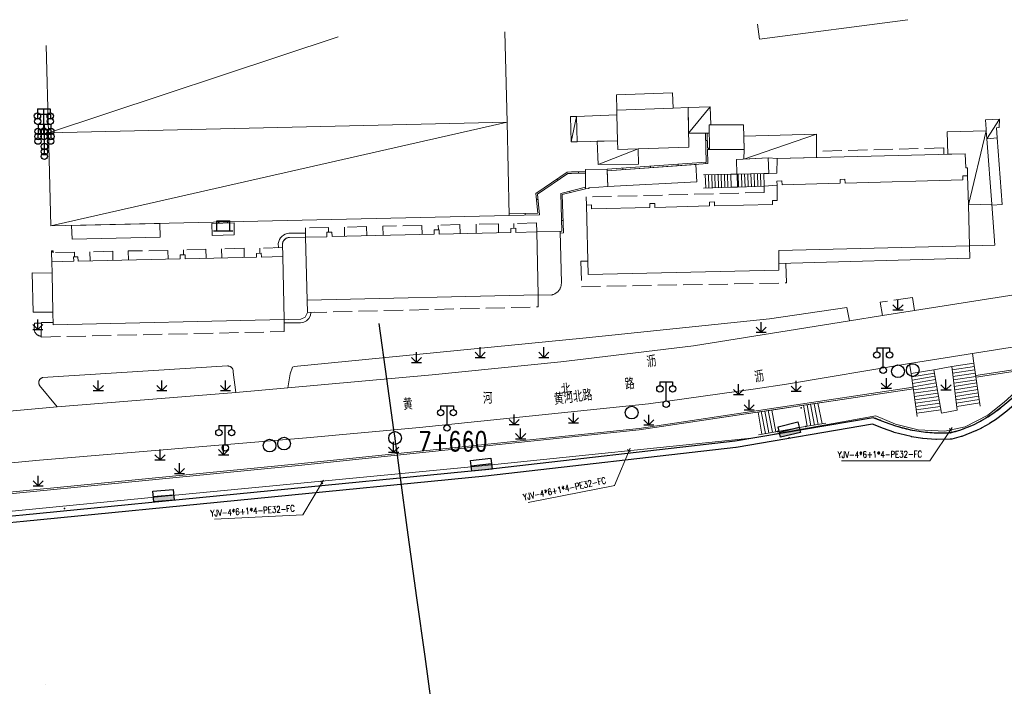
# Model space of a CAD drawing. Extents: x 39508475 to 39522402, y 3783947 to 3795549.
# Tile 286 of 323: x 39516590 to 39516744, y 3793987 to 3794092. Entities that reach past the tile are written whole.
import ezdxf
from ezdxf.enums import TextEntityAlignment as Align

# ---------------------------------------------------------------- set-up
doc = ezdxf.new("R2010")
doc.units = 0
doc.header["$PDSIZE"] = 0.2
doc.linetypes.add('X0', pattern=[4, 3, -1])
doc.layers.get('0').update_dxf_attribs({"linetype": 'CONTINUOUS'})
for name, color, linetype in [('DLSS', 4, 'CONTINUOUS'), ('JCDL_DMX_F', 30, 'CONTINUOUS'), ('JCDL_JMDD_F', 231, 'CONTINUOUS'), ('JCDL_JMDX_F', 231, 'CONTINUOUS'), ('JCDL_JT_ZJ', 100, 'CONTINUOUS'), ('JCDL_JTD_F', 100, 'CONTINUOUS'), ('JCDL_SXX_F', 5, 'CONTINUOUS'), ('JMD', 6, 'CONTINUOUS'), ('SXSS', 5, 'CONTINUOUS'), ('ZBTZ', 3, 'CONTINUOUS'), ('zdh', 7, 'CONTINUOUS'), ('拆迁面积', 10, 'CONTINUOUS'), ('断面线', 2, 'CONTINUOUS')]:
    doc.layers.add(name, color=color, linetype=linetype)
for name, color, linetype, lineweight in [('JCDL_JMDX', 1, 'CONTINUOUS', 0), ('JCDL_SXM', 5, 'CONTINUOUS', 0), ('JCDL_ZBX', 3, 'CONTINUOUS', 0), ('JCDL_ZBX_F', 7, 'CONTINUOUS', 0), ('TEXTL_ZJ', 7, 'CONTINUOUS', 0), ('道路照明-管道', 40, 'CONTINUOUS', 18)]:
    doc.layers.add(name, color=color, linetype=linetype, lineweight=lineweight)
doc.styles.add('HZ', font='rs', dxfattribs={"width": 0.8, "bigfont": 'hztxt'})
doc.linetypes.add('FENCELINE2', pattern='A,6.35,-2.54,[132,ltypeshp.shx,S=2.54,R=0,X=-2.54,Y=0],-2.54,25.4', length=36.83)
doc.linetypes.add('X35', pattern='A,2,[150,AAA.SHX,S=1,R=0,X=0,Y=1],2,[177,AAA.SHX,S=1,R=0,X=0,Y=0.8],1e-09', length=4)
doc.linetypes.add('ZIGZAG', pattern='A,0.00254,-5.08,[131,ltypeshp.shx,S=5.08,R=0,X=-5.08,Y=0],-10.16,[131,ltypeshp.shx,S=5.08,R=180,X=5.08,Y=0],-5.08', length=20.32254)

# ---------------------------------------------------------------- blocks, each defined once
blk = doc.blocks.new('5820000')
at = {"color": 0, "linetype": 'Continuous'}
blk.add_circle((0, 0), 1, dxfattribs=at)
blk = doc.blocks.new('9530003')
at = {"color": 0}
for p, q in [((0, 0), (0, 1.6)), ((-0.8, 0), (0.8, 0))]:
    blk.add_line(p, q, dxfattribs=at)
at = {"color": 0, "linetype": 'Continuous'}
for points in [[(0, 0), (-0.8, 0.8)], [(0, 0), (0.8, 0.8)]]:
    blk.add_lwpolyline(points, dxfattribs=at)
blk = doc.blocks.new('3521000')
at = {"color": 0}
for p, q in [((-1, 3.5), (1, 3.5)), ((0, 0.5), (0, 3.5))]:
    blk.add_line(p, q, dxfattribs=at)
at = {"color": 0, "linetype": 'Continuous', "flags": 128}
for points in [[(-1, 3.5), (-1, 2.9)], [(1, 3.5), (1, 2.9)]]:
    blk.add_lwpolyline(points, dxfattribs=at)
at = {"color": 0}
for centre in [(-1, 2.4), (1, 2.4), (0, 0)]:
    blk.add_circle(centre, 0.5, dxfattribs=at)
blk = doc.blocks.new('3552000')
at = {"color": 0}
for p, q in [((-1, 1.6), (-0.65, 1.25)), ((-1, 1.6), (1, 1.6)), ((-1, 0), (-1, 1.6)), ((1, 1.6), (0.65, 1.25)), ((1, 1.6), (1, 0)), ((-1.5, 0), (1.5, 0))]:
    blk.add_line(p, q, dxfattribs=at)
blk = doc.blocks.new('控制箱')
at = {"layer": '拆迁面积', "ltscale": 0.1}
blk.add_hatch(color=3, dxfattribs=at).paths.add_polyline_path([(39516847.8, 3790949.3), (39516847.8, 3790957.8), (39516815.7, 3790957.8), (39516815.7, 3790949.3)])
at = {"layer": '拆迁面积', "color": 3, "ltscale": 0.1}
blk.add_line((39516815.7, 3790957.8), (39516847.8, 3790957.8), dxfattribs=at)
blk.add_lwpolyline([(39516815.7, 3790966.3), (39516847.8, 3790966.3), (39516847.8, 3790949.3), (39516815.7, 3790949.3)], close=True, dxfattribs=at)

msp = doc.modelspace()

# ---------------------------------------------------------------- linework, layer by layer
at = {"layer": 'DLSS', "linetype": 'Continuous', "lineweight": 20}
for points in [[(39516750, 3794048.91951), (39516730.316, 3794045.82499), (39516725.32, 3794045.01399), (39516720.116, 3794044.172), (39516695.587, 3794040.28299), (39516678.69, 3794038.217), (39516674.735, 3794037.77), (39516654.527, 3794035.729), (39516631.84199, 3794033.66301), (39516623.682, 3794032.953), (39516595.568, 3794030.664), (39516583.43911, 3794029.59361), (39516572.271, 3794028.608), (39516514.957, 3794023.983), (39516502.695, 3794022.981), (39516500, 3794022.76633)], [(39516750, 3794040.72542), (39516729.56616, 3794037.50298), (39516710.20101, 3794034.26101), (39516705.34099, 3794033.51501), (39516688.53899, 3794031.179), (39516652.549, 3794027.439), (39516634.80101, 3794025.796), (39516592.792, 3794022.28499), (39516583.922, 3794021.48701), (39516548.51299, 3794018.342), (39516500, 3794014.57177)]]:
    msp.add_lwpolyline(points, dxfattribs=at)
at = {"layer": 'JCDL_DMX_F', "color": 3, "linetype": 'X35', "lineweight": 0}
for points in [[(39516740.0139, 3794035.33355), (39516750, 3794036.8759)], [(39516705.22254, 3794029.77691), (39516730.16043, 3794033.52218)], [(39516705.22254, 3794029.77691), (39516687.07201, 3794027.051), (39516633.521, 3794021.48299), (39516584.34099, 3794016.654), (39516533.723, 3794011.78399), (39516514.47401, 3794010.19), (39516500, 3794008.94182)]]:
    msp.add_lwpolyline(points, dxfattribs=at)
at = {"layer": 'JCDL_JMDX', "color": 6, "linetype": 'Continuous', "lineweight": 0}
for points in [[(39516594.211, 3794073.748), (39516639.77746, 3794088.83382)], [(39516694.8297, 3794073.66397), (39516698.243, 3794077.793)], [(39516594.6135, 3794059.10338), (39516666.31467, 3794075.40227)], [(39516676.35164, 3794072.31328), (39516677.196, 3794076.31299)], [(39516741.7069, 3794072.80515), (39516743.68077, 3794075.87786)], [(39516738.81225, 3794062.4334), (39516741.60937, 3794074.06536)], [(39516697.80103, 3794071.34688), (39516697.73167, 3794073.67425)], [(39516703.52019, 3794069.61679), (39516714.92599, 3794073.542)], [(39516680.60501, 3794068.749), (39516686.91116, 3794071.20064)], [(39516682.02664, 3794067.7702), (39516697.87378, 3794068.90567), (39516697.80848, 3794071.09691)], [(39516697.80848, 3794071.09691), (39516698.10505, 3794071.09799)], [(39516666.65111, 3794060.76614), (39516671.392, 3794060.85901), (39516671.082, 3794064.08099), (39516675.856, 3794067.31901), (39516676.45299, 3794067.365)], [(39516676.45299, 3794067.365), (39516678.61249, 3794067.37613)], [(39516701.47149, 3794067.22397), (39516697.18801, 3794067.122)], [(39516697.52181, 3794065.06432), (39516697.46294, 3794067.12854)], [(39516698.0216, 3794065.07857), (39516697.9628, 3794067.14044)], [(39516698.5214, 3794065.09283), (39516698.46267, 3794067.15234)], [(39516699.0212, 3794065.10708), (39516698.96253, 3794067.16424)], [(39516699.52099, 3794065.12133), (39516699.46239, 3794067.17614)], [(39516700.02079, 3794065.13559), (39516699.96226, 3794067.18804)], [(39516700.52059, 3794065.14984), (39516700.46212, 3794067.19994)], [(39516701.02038, 3794065.16409), (39516700.96198, 3794067.21184)], [(39516702.41939, 3794067.24639), (39516701.47149, 3794067.22397)], [(39516701.47149, 3794067.22397), (39516701.52018, 3794065.17835)], [(39516702.47837, 3794067.24794), (39516702.41939, 3794067.24639)], [(39516706.64988, 3794067.34722), (39516702.47837, 3794067.24794)], [(39516702.527, 3794065.20501), (39516702.47837, 3794067.24794)], [(39516702.69967, 3794065.21001), (39516702.64045, 3794067.2518)], [(39516703.19946, 3794065.22451), (39516703.14031, 3794067.2637)], [(39516703.69925, 3794065.23901), (39516703.64018, 3794067.27559)], [(39516704.19904, 3794065.25351), (39516704.14004, 3794067.28749)], [(39516704.69883, 3794065.268), (39516704.63991, 3794067.29939)], [(39516705.19862, 3794065.2825), (39516705.13977, 3794067.31128)], [(39516705.69841, 3794065.297), (39516705.63964, 3794067.32318)], [(39516706.1982, 3794065.3115), (39516706.1395, 3794067.33508)], [(39516674.64207, 3794057.98943), (39516675.193, 3794058.03), (39516674.985, 3794064.02299), (39516678.62499, 3794064.953)], [(39516701.52018, 3794065.17835), (39516697.16001, 3794065.054)], [(39516701.52018, 3794065.17835), (39516702.527, 3794065.20501)], [(39516706.69799, 3794065.32599), (39516702.527, 3794065.20501)], [(39516632.02532, 3794057.96558), (39516631.71515, 3794057.91179), (39516631.41857, 3794057.80626), (39516631.14413, 3794057.65205), (39516630.89976, 3794057.4536), (39516630.69251, 3794057.21665), (39516630.52837, 3794056.94802), (39516630.41208, 3794056.65549), (39516630.347, 3794056.34749)], [(39516632.02532, 3794057.96558), (39516634.63568, 3794057.97701)], [(39516594.69686, 3794055.18106), (39516594.70666, 3794054.88667)], [(39516630.36306, 3794055.69153), (39516630.347, 3794056.34749)], [(39516633.8495, 3794043.9005), (39516634.3509, 3794043.97986), (39516634.80341, 3794044.20995), (39516635.16292, 3794044.56836), (39516635.39442, 3794045.02015), (39516635.47533, 3794045.5213)], [(39516631.27666, 3794043.88677), (39516632.90903, 3794043.87433), (39516633.8495, 3794043.9005)], [(39516736.24634, 3794036.48687), (39516739.76531, 3794037.02253)], [(39516733.46097, 3794035.99127), (39516729.90423, 3794035.38976)], [(39516733.55294, 3794035.47555), (39516729.97547, 3794034.87053)], [(39516736.31168, 3794035.96674), (39516739.84162, 3794036.50407)], [(39516736.37702, 3794035.44661), (39516739.91793, 3794035.98561)], [(39516736.44236, 3794034.92648), (39516739.99423, 3794035.46715)], [(39516733.64492, 3794034.95983), (39516730.0467, 3794034.3513)], [(39516733.73689, 3794034.44411), (39516730.11793, 3794033.83207)], [(39516733.83515, 3794033.89315), (39516730.18193, 3794033.36553)], [(39516736.5077, 3794034.40635), (39516740.07054, 3794034.94869)], [(39516736.57304, 3794033.88622), (39516740.14685, 3794034.43023)], [(39516736.64246, 3794033.33362), (39516740.21923, 3794033.93843)], [(39516733.92838, 3794033.37038), (39516730.25406, 3794032.83971)], [(39516734.02161, 3794032.84761), (39516730.3262, 3794032.3139)], [(39516734.11485, 3794032.32484), (39516730.39833, 3794031.78808)], [(39516736.70838, 3794032.80885), (39516740.29619, 3794033.41552)], [(39516736.77431, 3794032.28408), (39516740.37315, 3794032.89262)], [(39516736.84023, 3794031.75931), (39516740.45011, 3794032.36972)], [(39516713.44389, 3794031.01162), (39516714.05089, 3794027.71558)], [(39516714.00978, 3794031.09661), (39516714.6147, 3794027.81187)], [(39516714.54558, 3794031.17707), (39516715.22269, 3794027.91572)], [(39516715.12652, 3794031.26432), (39516715.80123, 3794028.01453)], [(39516734.20808, 3794031.80207), (39516730.47046, 3794031.26226)], [(39516734.30131, 3794031.2793), (39516730.5426, 3794030.73645)], [(39516734.39454, 3794030.75653), (39516730.61473, 3794030.21063)], [(39516736.90615, 3794031.23454), (39516740.52707, 3794031.84681)], [(39516736.97207, 3794030.70977), (39516740.60403, 3794031.32391)], [(39516705.75996, 3794029.85762), (39516706.35047, 3794026.40034)], [(39516706.26401, 3794029.93332), (39516706.90788, 3794026.49555)], [(39516706.81256, 3794030.0157), (39516707.45438, 3794026.58889)], [(39516707.36112, 3794030.09809), (39516708.00087, 3794026.68223)], [(39516734.48777, 3794030.23376), (39516730.68686, 3794029.68482)]]:
    msp.add_lwpolyline(points, dxfattribs=at)
at = {"layer": 'JCDL_JMDX', "color": 6, "linetype": 'X0', "lineweight": 0}
for points in [[(39516734.95322, 3794070.36432), (39516734.927, 3794071.378), (39516714.94429, 3794070.82594)], [(39516706.69799, 3794065.32599), (39516706.72, 3794064.353), (39516678.734, 3794063.65299), (39516678.764, 3794062.368)], [(39516638.24274, 3794058.13111), (39516638.226, 3794058.871), (39516634.624, 3794058.781), (39516634.645, 3794057.336)], [(39516644.24236, 3794057.55925), (39516644.21, 3794058.989), (39516640.737, 3794058.907), (39516640.76933, 3794057.47846)], [(39516652.9483, 3794057.76176), (39516652.916, 3794059.189), (39516646.787, 3794059.04601), (39516646.8193, 3794057.61919)], [(39516658.92808, 3794057.90086), (39516658.89599, 3794059.318), (39516655.492, 3794059.22299), (39516655.50886, 3794058.47826)], [(39516664.96289, 3794058.04124), (39516664.931, 3794059.45), (39516661.436, 3794059.372), (39516661.46796, 3794057.95994)], [(39516670.974, 3794058.172), (39516670.922, 3794059.57501), (39516667.34099, 3794059.496), (39516667.35834, 3794058.73004)], [(39516613.03358, 3794053.88453), (39516613.00301, 3794055.26301), (39516606.753, 3794055.168), (39516606.78454, 3794053.74591)], [(39516619.00357, 3794054.01699), (39516618.972, 3794055.43999), (39516615.43101, 3794055.361), (39516615.4486, 3794054.56783)], [(39516624.99986, 3794054.15001), (39516624.968, 3794055.58601), (39516621.44601, 3794055.49), (39516621.47746, 3794054.07187)], [(39516631.00385, 3794055.70716), (39516627.432, 3794055.62), (39516627.44994, 3794054.81121)], [(39516598.34081, 3794054.23519), (39516598.324, 3794054.993), (39516594.70666, 3794054.88667), (39516594.75399, 3794053.479)], [(39516604.35097, 3794053.69192), (39516604.319, 3794055.133), (39516600.731, 3794055.041), (39516600.76269, 3794053.6123)], [(39516679.00265, 3794053.58079), (39516677.906, 3794053.551), (39516678.00501, 3794049.55399), (39516710.19499, 3794050.147), (39516710.11244, 3794053.21327)], [(39516634.961, 3794045.50899), (39516671.18601, 3794046.376), (39516671.191, 3794048.25699)], [(39516594.96421, 3794043.95628), (39516593.104, 3794043.914), (39516593.09999, 3794041.65), (39516631.273, 3794042.50201), (39516631.27798, 3794044.383)]]:
    msp.add_lwpolyline(points, dxfattribs=at)
at = {"layer": 'JCDL_JMDX', "color": 6, "lineweight": 0}
msp.add_lwpolyline([(39516583.589, 3794013.011), (39516662.815, 3794020.781), (39516702.14099, 3794025.26799), (39516723.852, 3794028.968), (39516724.25, 3794028.916), (39516724.55689, 3794028.76768), (39516724.86609, 3794028.62426), (39516725.17737, 3794028.48539), (39516725.49065, 3794028.3511), (39516725.80586, 3794028.22143), (39516726.12295, 3794028.09639), (39516726.44184, 3794027.97603), (39516726.76246, 3794027.86036), (39516727.08474, 3794027.7494), (39516727.40862, 3794027.64319), (39516727.73402, 3794027.54174), (39516728.06087, 3794027.44507), (39516728.38911, 3794027.35322), (39516728.71866, 3794027.26619), (39516729.04945, 3794027.18401), (39516729.38142, 3794027.10669), (39516729.675, 3794027.043), (39516729.71448, 3794027.03425), (39516730.04857, 3794026.96671), (39516730.38361, 3794026.90408), (39516730.71954, 3794026.84637), (39516731.05628, 3794026.7936), (39516731.39375, 3794026.74578), (39516731.73189, 3794026.70291), (39516732.07063, 3794026.66502), (39516732.40988, 3794026.63209), (39516732.74958, 3794026.60415), (39516733.08966, 3794026.5812), (39516733.43003, 3794026.56324), (39516733.77063, 3794026.55028), (39516734.11139, 3794026.54232), (39516734.45222, 3794026.53936), (39516734.79306, 3794026.54141), (39516735.13384, 3794026.54845), (39516735.47448, 3794026.5605), (39516735.8149, 3794026.57755), (39516736.155, 3794026.6), (39516736.47104, 3794026.68623), (39516736.78557, 3794026.7778), (39516737.09864, 3794026.87427), (39516737.41017, 3794026.97561), (39516737.72007, 3794027.08179), (39516738.02828, 3794027.19281), (39516738.33472, 3794027.30862), (39516738.63932, 3794027.4292), (39516738.94199, 3794027.55452), (39516739.24267, 3794027.68455), (39516739.54129, 3794027.81925), (39516739.83777, 3794027.9586), (39516740.13203, 3794028.10256), (39516740.42402, 3794028.2511), (39516740.71365, 3794028.40418), (39516741.00085, 3794028.56175), (39516741.28556, 3794028.72379), (39516741.56771, 3794028.89026), (39516741.84722, 3794029.06111), (39516742.12404, 3794029.2363), (39516742.30401, 3794029.35399), (39516742.39808, 3794029.41579), (39516742.66929, 3794029.59953), (39516742.9376, 3794029.78749), (39516743.20294, 3794029.97961), (39516743.46525, 3794030.17585), (39516743.72447, 3794030.37616), (39516743.98053, 3794030.58049), (39516744.23337, 3794030.7888), (39516744.48292, 3794031.00102)], dxfattribs=at)
at = {"layer": 'JCDL_JMDX_F', "linetype": 'Continuous', "lineweight": 0}
for points in [[(39516682.01462, 3794068.01998), (39516697.61675, 3794069.13789), (39516697.48159, 3794073.67337)], [(39516697.76635, 3794072.51057), (39516697.51646, 3794072.50312)], [(39516697.80103, 3794071.34688), (39516698.10255, 3794071.34799)], [(39516697.95676, 3794071.09745), (39516697.95585, 3794071.34745)], [(39516697.56678, 3794068.88367), (39516697.54891, 3794069.13303)], [(39516666.64621, 3794061.01609), (39516671.11747, 3794061.10196), (39516670.81895, 3794064.20466), (39516675.77061, 3794067.56317), (39516676.43379, 3794067.61426)], [(39516676.44787, 3794067.61497), (39516678.6112, 3794067.62613)], [(39516677.53274, 3794067.37057), (39516677.53145, 3794067.62056)], [(39516684.52025, 3794067.94887), (39516684.50238, 3794068.19823)], [(39516688.86909, 3794068.26047), (39516688.85122, 3794068.50983)], [(39516693.21793, 3794068.57207), (39516693.20007, 3794068.82143)], [(39516674.28255, 3794066.25179), (39516674.14221, 3794066.45869)], [(39516674.58855, 3794058.23616), (39516674.9348, 3794058.26166), (39516674.72817, 3794064.21541), (39516678.62366, 3794065.21069)], [(39516676.2028, 3794064.33414), (39516676.14092, 3794064.57636)], [(39516671.15916, 3794063.27901), (39516670.91031, 3794063.25507)], [(39516669.1506, 3794060.8151), (39516669.14414, 3794061.06406)], [(39516675.12544, 3794059.97641), (39516674.87559, 3794059.96774)], [(39516619.97, 3794057.613), (39516623.4, 3794057.697), (39516623.38601, 3794059.593), (39516619.92358, 3794059.5082), (39516619.97, 3794057.613)], [(39516634.645, 3794057.336), (39516634.63047, 3794058.3359)], [(39516631.15776, 3794056.73845), (39516631.04472, 3794056.49239)], [(39516631.32414, 3794056.95209), (39516631.15776, 3794056.73845)], [(39516631.53501, 3794057.12197), (39516631.32414, 3794056.95209)], [(39516631.77916, 3794057.23907), (39516631.53501, 3794057.12197)], [(39516632.04364, 3794057.29716), (39516631.77916, 3794057.23907)], [(39516632.04364, 3794057.29716), (39516634.645, 3794057.336)], [(39516594.94673, 3794055.18938), (39516594.69686, 3794055.18106)], [(39516594.94673, 3794055.18938), (39516594.95652, 3794054.89499)], [(39516629.72227, 3794055.67589), (39516631.00385, 3794055.70716)], [(39516631.04472, 3794056.49239), (39516630.991, 3794056.22699)], [(39516631.00385, 3794055.70716), (39516630.991, 3794056.22699)], [(39516594.70176, 3794055.03387), (39516594.95162, 3794055.04218)], [(39516631.98405, 3794044.40265), (39516633.865, 3794044.45499)], [(39516633.865, 3794044.45499), (39516634.55, 3794044.75)], [(39516634.55, 3794044.75), (39516634.961, 3794045.50899)], [(39516635.98967, 3794045.53361), (39516634.961, 3794045.50899)], [(39516736.181, 3794037.007), (39516739.68901, 3794037.54099)], [(39516737.03799, 3794030.185), (39516736.181, 3794037.007)], [(39516740.681, 3794030.80101), (39516739.68901, 3794037.54099)], [(39516733.36899, 3794036.507), (39516729.833, 3794035.90899)], [(39516730.759, 3794029.159), (39516729.833, 3794035.90899)], [(39516734.581, 3794029.71099), (39516733.36899, 3794036.507)], [(39516712.878, 3794030.92664), (39516707.90967, 3794030.18047)], [(39516715.70745, 3794031.35157), (39516712.878, 3794030.92664)], [(39516712.878, 3794030.92664), (39516713.48709, 3794027.61928)], [(39516705.22254, 3794029.77691), (39516707.90967, 3794030.18047)], [(39516707.90967, 3794030.18047), (39516708.54737, 3794026.77557)], [(39516708.54737, 3794026.77557), (39516713.48709, 3794027.61928)], [(39516716.37977, 3794028.11335), (39516713.48709, 3794027.61928)], [(39516705.81488, 3794026.30887), (39516708.54737, 3794026.77557)]]:
    msp.add_lwpolyline(points, dxfattribs=at)
at = {"layer": 'JCDL_SXM', "linetype": 'Continuous', "lineweight": 0}
msp.add_lwpolyline([(39516593.6871, 3793987.06831), (39516593.68316, 3793987.06787)], dxfattribs=at)
at = {"layer": 'JCDL_SXX_F', "linetype": 'Continuous', "lineweight": 0}
for points in [[(39516750, 3794037.12826), (39516739.97702, 3794035.58081)], [(39516730.1233, 3794033.76941), (39516687.0405, 3794027.29907), (39516633.49586, 3794021.73173), (39516584.31681, 3794016.90283), (39516533.70072, 3794012.033), (39516514.45295, 3794010.43912), (39516500, 3794009.19274)], [(39516730.16043, 3794033.52218), (39516687.07201, 3794027.051), (39516633.521, 3794021.48299), (39516584.34099, 3794016.654), (39516533.723, 3794011.78399), (39516514.47401, 3794010.19), (39516500, 3794008.94182)]]:
    msp.add_lwpolyline(points, dxfattribs=at)
at = {"layer": 'JCDL_ZBX', "color": 114, "linetype": 'Continuous', "lineweight": 0, "true_color": 0x009944}
for points in [[(39516631.84199, 3794033.66301), (39516632.20101, 3794035.892), (39516632.604, 3794036.93001), (39516632.836, 3794037.007), (39516678.193, 3794041.46799), (39516707.564, 3794044.49), (39516719.677, 3794046.31501), (39516720.116, 3794044.172)], [(39516593.10385, 3794043.83391), (39516592.052, 3794043.80999), (39516591.991, 3794043.01601), (39516591.9868, 3794042.93885), (39516591.98831, 3794042.86157), (39516591.99507, 3794042.78458), (39516592.00706, 3794042.70823), (39516592.02421, 3794042.63287), (39516592.04645, 3794042.55885), (39516592.07368, 3794042.48651), (39516592.10576, 3794042.4162), (39516592.14256, 3794042.34823), (39516592.1839, 3794042.28293), (39516592.22958, 3794042.22059), (39516592.2794, 3794042.1615), (39516592.33313, 3794042.10594), (39516592.39051, 3794042.05417), (39516592.40101, 3794042.04601), (39516592.45129, 3794042.00642), (39516592.51517, 3794041.96292), (39516592.58187, 3794041.92386), (39516592.65106, 3794041.88943), (39516592.72244, 3794041.8598), (39516592.79568, 3794041.83509), (39516592.87042, 3794041.81542), (39516592.94633, 3794041.80088), (39516593.02305, 3794041.79154), (39516593.10024, 3794041.78788)], [(39516595.568, 3794030.664), (39516592.83101, 3794034.04801), (39516592.79786, 3794034.10263), (39516592.76944, 3794034.15987), (39516592.74558, 3794034.21915), (39516592.72641, 3794034.28012), (39516592.71207, 3794034.34239), (39516592.70263, 3794034.4056), (39516592.69815, 3794034.46935), (39516592.69866, 3794034.53326), (39516592.70416, 3794034.59693), (39516592.71462, 3794034.65997), (39516592.72996, 3794034.72201), (39516592.7501, 3794034.78266), (39516592.77491, 3794034.84155), (39516592.80424, 3794034.89833), (39516592.83792, 3794034.95265), (39516592.87573, 3794035.00417), (39516592.896, 3794035.028), (39516592.91745, 3794035.05258), (39516592.96282, 3794035.09758), (39516593.01157, 3794035.13891), (39516593.06339, 3794035.17631), (39516593.11797, 3794035.20954), (39516593.17499, 3794035.23842), (39516593.23408, 3794035.26275), (39516593.295, 3794035.282), (39516622.377, 3794037.09799), (39516622.44528, 3794037.09838), (39516622.51336, 3794037.0929), (39516622.58078, 3794037.08203), (39516622.64713, 3794037.06585), (39516622.71199, 3794037.04446), (39516622.77495, 3794037.01799), (39516622.8348, 3794036.9868), (39516622.89358, 3794036.95051), (39516622.94851, 3794036.90993), (39516623.00005, 3794036.86513), (39516623.04788, 3794036.81637), (39516623.09168, 3794036.76397), (39516623.13119, 3794036.70827), (39516623.16616, 3794036.6496), (39516623.19636, 3794036.58835), (39516623.22161, 3794036.52489), (39516623.24174, 3794036.45963), (39516623.25664, 3794036.39298), (39516623.2662, 3794036.32536), (39516623.27037, 3794036.25719), (39516623.26911, 3794036.18891), (39516623.262, 3794036.121), (39516623.682, 3794032.953)]]:
    msp.add_lwpolyline(points, dxfattribs=at)
at = {"layer": 'JCDL_ZBX_F', "color": 114, "linetype": 'X0', "lineweight": 0, "true_color": 0x009944}
for points in [[(39516730.316, 3794045.82499), (39516730.047, 3794047.879), (39516724.96201, 3794047.127), (39516725.32, 3794045.01399)], [(39516739.44897, 3794039.06371), (39516739.68901, 3794037.54099)], [(39516729.56616, 3794037.50298), (39516729.87921, 3794035.57212)], [(39516733.36899, 3794036.507), (39516736.181, 3794037.007)], [(39516734.581, 3794029.71099), (39516737.03799, 3794030.185)]]:
    msp.add_lwpolyline(points, dxfattribs=at)
at = {"layer": 'JMD', "color": 6, "linetype": 'Continuous', "lineweight": 0}
for points in [[(39516705.98874, 3794088.4576), (39516705.68266, 3794090.80012)], [(39516729.31228, 3794091.50511), (39516705.98874, 3794088.4576)], [(39516665.94129, 3794089.61443), (39516666.31469, 3794075.40227), (39516594.211, 3794073.748), (39516593.88592, 3794087.46464)], [(39516683.546, 3794077.308), (39516683.48543, 3794079.68865), (39516692.314, 3794080.00101), (39516692.39574, 3794077.61061), (39516683.546, 3794077.308)], [(39516694.875, 3794071.458), (39516683.70401, 3794071.097), (39516683.66841, 3794072.49621), (39516683.5654, 3794076.54531), (39516683.546, 3794077.308), (39516692.39574, 3794077.61061), (39516694.747, 3794077.691), (39516694.875, 3794071.458)], [(39516698.243, 3794077.793), (39516698.32599, 3794074.98396), (39516698.067, 3794074.983), (39516698.07979, 3794073.67549), (39516694.8297, 3794073.66397), (39516694.747, 3794077.691), (39516698.243, 3794077.793)], [(39516666.31467, 3794075.40227), (39516666.65111, 3794060.76614), (39516594.6135, 3794059.10338), (39516594.211, 3794073.748), (39516666.31467, 3794075.40227)], [(39516677.196, 3794076.31299), (39516677.318, 3794072.303), (39516676.35164, 3794072.31328), (39516676.256, 3794076.323), (39516677.196, 3794076.31299)], [(39516683.66841, 3794072.49621), (39516677.318, 3794072.303), (39516677.196, 3794076.31304), (39516683.5654, 3794076.54531), (39516683.66841, 3794072.49621)], [(39516743.68077, 3794075.87786), (39516743.63999, 3794074.564), (39516743.219, 3794074.53899), (39516743.336, 3794072.95801), (39516741.7069, 3794072.80515), (39516741.60937, 3794074.06536), (39516741.59205, 3794074.28916), (39516741.495, 3794075.78601), (39516743.68077, 3794075.87786)], [(39516703.477, 3794075.00301), (39516703.55199, 3794071.118), (39516698.105, 3794071.09799), (39516698.067, 3794074.983), (39516703.477, 3794075.00301)], [(39516741.7069, 3794072.80515), (39516742.50218, 3794062.52894), (39516738.81225, 3794062.4334), (39516738.694, 3794066.967), (39516738.66, 3794068.219), (39516738.42699, 3794068.22901), (39516738.305, 3794070.451), (39516735.567, 3794070.38019), (39516735.47601, 3794073.899), (39516741.60937, 3794074.06536), (39516741.7069, 3794072.80515)], [(39516686.91116, 3794071.20064), (39516686.979, 3794068.81819), (39516680.60501, 3794068.749), (39516680.48315, 3794072.3993), (39516683.66841, 3794072.49621), (39516683.70401, 3794071.097), (39516686.91116, 3794071.20064)], [(39516714.92599, 3794073.542), (39516714.95087, 3794069.84703), (39516708.763, 3794069.68701), (39516707.362, 3794069.78801), (39516703.52019, 3794069.61679), (39516703.55199, 3794071.118), (39516703.51166, 3794073.20726), (39516714.92599, 3794073.542)], [(39516743.336, 3794072.95801), (39516744.094, 3794062.45699), (39516742.5165, 3794062.34396), (39516742.50218, 3794062.52894), (39516741.7069, 3794072.80515), (39516743.336, 3794072.95801)], [(39516707.46774, 3794067.36672), (39516706.64988, 3794067.34722), (39516702.41939, 3794067.24639), (39516702.35801, 3794069.565), (39516707.362, 3794069.78801), (39516707.46774, 3794067.36672)], [(39516738.305, 3794070.451), (39516738.42699, 3794068.22901), (39516738.66, 3794068.219), (39516738.694, 3794066.967), (39516737.91501, 3794066.95), (39516737.9321, 3794066.33899), (39516719.42507, 3794065.82293), (39516719.408, 3794066.43301), (39516718.658, 3794066.40101), (39516718.678, 3794065.83301), (39516709.5156, 3794065.54662), (39516709.49799, 3794066.176), (39516708.72, 3794066.15399), (39516708.72831, 3794065.52203), (39516706.69799, 3794065.32599), (39516706.64988, 3794067.34722), (39516707.46774, 3794067.36672), (39516708.697, 3794067.396), (39516708.763, 3794069.68701), (39516738.305, 3794070.451)], [(39516678.60955, 3794067.94618), (39516682.01399, 3794068.03301), (39516682.14501, 3794065.31), (39516679.31299, 3794065.095), (39516679.16001, 3794065.08339), (39516679.168, 3794064.978), (39516678.62499, 3794064.953), (39516678.60955, 3794067.94618)], [(39516695.97864, 3794068.76988), (39516696.14366, 3794066.01845), (39516682.14501, 3794065.31), (39516682.02664, 3794067.7702), (39516695.97864, 3794068.76988)], [(39516718.678, 3794065.83301), (39516718.658, 3794066.40101), (39516719.408, 3794066.43301), (39516719.42507, 3794065.82293), (39516737.9321, 3794066.33899), (39516737.91501, 3794066.95), (39516738.694, 3794066.967), (39516738.81225, 3794062.4334), (39516738.98029, 3794055.98918), (39516709.004, 3794055.23301), (39516709.02078, 3794053.18126), (39516709.02901, 3794052.176), (39516679.06, 3794051.469), (39516678.764, 3794062.368), (39516679.559, 3794062.409), (39516679.59001, 3794061.78801), (39516688.74701, 3794061.99699), (39516688.744, 3794062.62699), (39516689.503, 3794062.648), (39516689.507, 3794062.024), (39516698.121, 3794062.243), (39516698.12799, 3794062.862), (39516698.88499, 3794062.88299), (39516698.901, 3794062.252), (39516708.015, 3794062.48299), (39516708.002, 3794063.09799), (39516708.76001, 3794063.11299), (39516708.72831, 3794065.52203), (39516708.72, 3794066.15399), (39516709.49799, 3794066.176), (39516709.5156, 3794065.54662), (39516718.678, 3794065.83301)], [(39516738.98029, 3794055.98918), (39516738.81225, 3794062.4334), (39516742.50218, 3794062.52894), (39516742.977, 3794056.09), (39516738.98029, 3794055.98918)], [(39516611.73217, 3794059.49131), (39516611.779, 3794057.364), (39516597.92731, 3794057.0444), (39516597.84953, 3794059.17671), (39516611.73217, 3794059.49131)], [(39516637.99654, 3794057.41396), (39516637.97999, 3794058.125), (39516638.78033, 3794058.14362), (39516638.79687, 3794057.43258), (39516654.85142, 3794057.80603), (39516654.836, 3794058.469), (39516655.635, 3794058.48), (39516655.65025, 3794057.82461), (39516666.87738, 3794058.08577), (39516666.869, 3794058.71701), (39516667.65699, 3794058.738), (39516667.67181, 3794058.08348), (39516670.974, 3794058.172), (39516671.191, 3794048.25699), (39516634.894, 3794047.452), (39516634.645, 3794057.336), (39516637.99654, 3794057.41396)], [(39516630.991, 3794056.22699), (39516630.99969, 3794056.30402), (39516631.01387, 3794056.38024), (39516631.03304, 3794056.45536), (39516631.05711, 3794056.52906), (39516631.08599, 3794056.60101), (39516631.11955, 3794056.6709), (39516631.15764, 3794056.73843), (39516631.2001, 3794056.8033), (39516631.24674, 3794056.86523), (39516631.29736, 3794056.92395), (39516631.35174, 3794056.97921), (39516631.40964, 3794057.03077), (39516631.42901, 3794057.04601), (39516631.47082, 3794057.0784), (39516631.53499, 3794057.12189), (39516631.6019, 3794057.16106), (39516631.67124, 3794057.19574), (39516631.74272, 3794057.22577), (39516631.81602, 3794057.25103), (39516631.89082, 3794057.2714), (39516631.96681, 3794057.2868), (39516632.04364, 3794057.29716), (39516632.121, 3794057.30201), (39516634.645, 3794057.336), (39516634.894, 3794047.452), (39516634.961, 3794045.50899), (39516634.55, 3794044.75), (39516633.865, 3794044.45499), (39516631.278, 3794044.383), (39516631.039, 3794054.284), (39516630.991, 3794056.22699)], [(39516674.636, 3794058.237), (39516674.834, 3794050.164), (39516674.83529, 3794050.06639), (39516674.83107, 3794049.96885), (39516674.82178, 3794049.87166), (39516674.80743, 3794049.77508), (39516674.78807, 3794049.67939), (39516674.76374, 3794049.58483), (39516674.73453, 3794049.49167), (39516674.70049, 3794049.40016), (39516674.66174, 3794049.31055), (39516674.61837, 3794049.22308), (39516674.57049, 3794049.13799), (39516674.51825, 3794049.0555), (39516674.512, 3794049.047), (39516674.46178, 3794048.97586), (39516674.40124, 3794048.89926), (39516674.33679, 3794048.82593), (39516674.2686, 3794048.75605), (39516674.19687, 3794048.68982), (39516674.12178, 3794048.62742), (39516674.04354, 3794048.56901), (39516673.96236, 3794048.51477), (39516673.87847, 3794048.46483), (39516673.79208, 3794048.41932), (39516673.70345, 3794048.37838), (39516673.6128, 3794048.34212), (39516673.52038, 3794048.31063), (39516673.42645, 3794048.284), (39516673.33126, 3794048.2623), (39516673.235, 3794048.24601), (39516671.191, 3794048.25699), (39516670.974, 3794058.172), (39516674.636, 3794058.237)], [(39516738.98029, 3794055.98918), (39516739.03061, 3794054.06159), (39516709.02078, 3794053.18126), (39516709.004, 3794055.23301), (39516738.98029, 3794055.98918)], [(39516594.97301, 3794043.55801), (39516594.92868, 3794045.566), (39516594.79316, 3794051.70497), (39516594.75399, 3794053.479), (39516598.19506, 3794053.55534), (39516598.18, 3794054.234), (39516598.856, 3794054.239), (39516598.87083, 3794053.57034), (39516614.94093, 3794053.92686), (39516614.927, 3794054.555), (39516615.699, 3794054.574), (39516615.71298, 3794053.94398), (39516626.9154, 3794054.19252), (39516626.90201, 3794054.79699), (39516627.673, 3794054.817), (39516627.68647, 3794054.20963), (39516631.039, 3794054.284), (39516631.278, 3794044.383), (39516594.97301, 3794043.55801)], [(39516591.677, 3794051.729), (39516594.79316, 3794051.70497), (39516594.92868, 3794045.566), (39516591.8, 3794045.56001), (39516591.677, 3794051.729)]]:
    msp.add_lwpolyline(points, dxfattribs=at)
at = {"layer": 'SXSS', "color": 6, "linetype": 'FENCELINE2', "ltscale": 0.1, "flags": 128}
msp.add_lwpolyline([(39517075.90162, 3794016.60563), (39517071.52075, 3794017.72508, -0.001603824), (39517071.51454, 3794017.72669), (39517056.58687, 3794021.64339), (39517056.46143, 3794021.65309), (39517056.06672, 3794021.54517), (39517052.02535, 3794020.26807, -0.037606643), (39517051.87912, 3794020.23369), (39517051.03458, 3794020.10111, -0.068867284), (39517050.76045, 3794020.09612), (39517049.85559, 3794020.2046, -0.031111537), (39517049.73331, 3794020.22704), (39517030.10326, 3794025.10833, -0.072018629), (39517029.83792, 3794025.21663), (39517028.78147, 3794025.83747, -0.03810756), (39517028.65649, 3794025.92435), (39517027.69624, 3794026.7067, -0.017365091), (39517027.64396, 3794026.7524), (39517026.0226, 3794028.27229), (39517024.91849, 3794029.19806), (39517024.14067, 3794029.71796), (39516999.75479, 3794035.88603), (39516967.6057, 3794044.03885), (39516949.98319, 3794048.27109), (39516945.71833, 3794048.80345), (39516941.87141, 3794049.28363), (39516919.95033, 3794051.71699), (39516907.71627, 3794052.54357), (39516899.95444, 3794052.35444), (39516889.40577, 3794051.69517), (39516876.4814, 3794050.14685), (39516863.50517, 3794048.3394), (39516851.10198, 3794046.54955, -0.001295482), (39516851.09685, 3794046.54882), (39516839.54297, 3794044.94261, -0.001442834), (39516839.53725, 3794044.94183), (39516832.3869, 3794043.98982), (39516809.44975, 3794040.72017, -0.001933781), (39516809.44209, 3794040.7191), (39516793.17347, 3794038.52829), (39516764.09065, 3794034.31735), (39516747.35944, 3794031.84238), (39516746.67999, 3794031.56584), (39516744.88343, 3794030.02892, -0.014393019), (39516744.83863, 3794029.99277), (39516743.27455, 3794028.80351, -0.019513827), (39516743.21065, 3794028.75874), (39516742.10907, 3794028.04947, -0.015610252), (39516742.05555, 3794028.01733), (39516740.91186, 3794027.37817, -0.013658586), (39516740.86347, 3794027.35283), (39516739.98074, 3794026.92099, -0.019513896), (39516739.90937, 3794026.88946), (39516737.77824, 3794026.04581, -0.029289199), (39516737.66707, 3794026.00917), (39516736.1939, 3794025.61756, -0.061139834), (39516735.95256, 3794025.58412), (39516733.78619, 3794025.55041, -0.022575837), (39516733.69598, 3794025.55307), (39516731.65724, 3794025.70571, -0.020183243), (39516731.57707, 3794025.71497), (39516729.89374, 3794025.97877, -0.02385439), (39516729.80034, 3794025.99801), (39516727.16039, 3794026.67448, -0.02385433), (39516727.06925, 3794026.70253), (39516725.46649, 3794027.28078, -0.004683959), (39516725.44893, 3794027.2873), (39516723.75047, 3794027.93628), (39516702.30899, 3794024.28221, -0.013799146), (39516702.25436, 3794024.27444), (39516662.92836, 3794019.78745, -0.003961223), (39516662.91261, 3794019.78578), (39516590.29894, 3794012.66427, -0.000578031), (39516590.29664, 3794012.66405), (39516563.8343, 3794010.13055, -0.0011802), (39516563.8296, 3794010.13011), (39516500.0906, 3794004.33126, -0.001182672), (39516500.08589, 3794004.33084), (39516469.51525, 3794001.69534), (39516468.62091, 3794001.2676), (39516467.59587, 3793999.98631, -0.053326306), (39516467.44608, 3793999.83529), (39516466.89133, 3793999.38396, -0.280313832), (39516466.04877, 3793998.77503), (39516444.19167, 3793997.04005)], format="xyb", dxfattribs=at)
at = {"layer": 'SXSS', "flags": 128}
msp.add_lwpolyline([(39516746.153, 3794032.43101), (39516744.23337, 3794030.7888), (39516742.66929, 3794029.59953), (39516741.56771, 3794028.89026), (39516740.42402, 3794028.2511), (39516739.54129, 3794027.81925), (39516737.41017, 3794026.97561), (39516735.937, 3794026.584), (39516733.77063, 3794026.55028), (39516731.73189, 3794026.70291), (39516730.04857, 3794026.96671), (39516727.40862, 3794027.64319), (39516725.80586, 3794028.22143), (39516723.852, 3794028.968), (39516702.14099, 3794025.26799), (39516662.815, 3794020.781), (39516590.20133, 3794013.6595), (39516563.73899, 3794011.12599)], dxfattribs=at)
at = {"layer": 'zdh', "color": 1}
for p in [(39516712.51, 3794030.535, 38.217), (39516713.238, 3794027.61, 38.216), (39516708.793, 3794026.786, 38.2), (39516710.625, 3794025.802, 35.454), (39516735.937, 3794026.584, 36.404), (39516596.75, 3794014.704, 36.569)]:
    msp.add_point(p, dxfattribs=at)
at = {"layer": '断面线', "color": 1, "flags": 128}
msp.add_lwpolyline([(39516661.85058, 3793930.11781), (39516661.10538, 3793935.53667), (39516660.92944, 3793936.81611), (39516659.87999, 3793944.44307), (39516659.62896, 3793946.26743), (39516658.90344, 3793951.54027), (39516657.75282, 3793960.12186), (39516657.58056, 3793961.16813), (39516656.17787, 3793971.36806), (39516654.96732, 3793980.17084), (39516653.41244, 3793991.47747), (39516652.14614, 3794000.68558), (39516650.62531, 3794011.74463), (39516649.6042, 3794019.16984), (39516649.56139, 3794019.48117), (39516649.06385, 3794023.09907), (39516648.77653, 3794025.18841), (39516648.69458, 3794025.7843), (39516648.51834, 3794027.06587), (39516647.41605, 3794035.08138), (39516646.21825, 3794043.79145)], dxfattribs=at)
at = {"layer": '断面线'}
msp.add_circle((39516648.69458, 3794025.7843), 1, dxfattribs=at)
at = {"layer": '道路照明-管道', "color": 0, "ltscale": 0.1}
for p, q in [((39516732.72887, 3794022.19301), (39516736.25586, 3794027.4307)), ((39516736.15551, 3794026.87091), (39516735.82187, 3794027.29276)), ((39516683.21196, 3794018.34911), (39516685.64437, 3794024.17632)), ((39516685.65564, 3794023.60772), (39516685.24582, 3794023.95603)), ((39516718.8609, 3794022.18871), (39516732.73039, 3794022.18871)), ((39516634.18138, 3794013.74082), (39516637.42859, 3794019.1564)), ((39516637.35776, 3794018.59212), (39516637.00245, 3794018.99588)), ((39516669.61363, 3794015.62775), (39516683.21429, 3794018.3452)), ((39516620.33275, 3794013.00864), (39516634.18312, 3794013.73661))]:
    msp.add_line(p, q, dxfattribs=at)
at = {"layer": '道路照明-管道', "linetype": 'ZIGZAG', "ltscale": 0.05, "flags": 128}
msp.add_lwpolyline([(39516444.65986, 3794005.92928), (39516444.9275, 3793998.01518), (39516464.73229, 3793999.83329), (39516466.01691, 3794000.15412), (39516467.14097, 3794001.5979), (39516468.63971, 3794002.77432), (39516471.10191, 3794003.14864), (39516514.13705, 3794007.16503), (39516563.35722, 3794011.82591), (39516612.50565, 3794016.62724), (39516662.35017, 3794021.41447), (39516705.13751, 3794025.81271), (39516710.84864, 3794026.83368), (39516724.28659, 3794029.24459), (39516727.35261, 3794027.98337), (39516730.8995, 3794027.0825), (39516735.1077, 3794026.84227), (39516738.2939, 3794027.56297), (39516741.84084, 3794029.36471), (39516744.44196, 3794031.41667), (39516746.12523, 3794032.91811), (39516762.35685, 3794035.68077), (39516811.47428, 3794042.48948), (39516849.55475, 3794047.65877), (39516861.75856, 3794049.64069), (39516883.56275, 3794052.35487), (39516892.52019, 3794053.13564), (39516903.60815, 3794053.79627), (39516911.06267, 3794053.85634), (39516922.21169, 3794052.89017), (39516950.10608, 3794049.52693), (39516962.15499, 3794047.06478), (39517004.14157, 3794036.18), (39517024.85956, 3794031.00154), (39517029.84925, 3794026.79748), (39517032.13373, 3794025.89661), (39517048.185, 3794021.99286), (39517048.185, 3794021.99286), (39517048.185, 3794021.99286)], dxfattribs=at)

# ---------------------------------------------------------------- block references
at = {"layer": 'JCDL_JMDD_F'}
for name, p in [('3521000', (39516593.496, 3794073.981)), ('3521000', (39516593.522, 3794073.146)), ('3521000', (39516593.591, 3794071.576)), ('3521000', (39516593.596, 3794070.757)), ('3521000', (39516593.57955, 3794070.02998)), ('3552000', (39516621.68635, 3794058.32645)), ('3521000', (39516725.415, 3794036.43101)), ('3521000', (39516691.321, 3794031.103)), ('3521000', (39516656.862, 3794027.363)), ('3521000', (39516622.01399, 3794024.232))]:
    msp.add_blockref(name, p, dxfattribs=at)
at = {"layer": 'JCDL_JTD_F'}
for p in [(39516727.744, 3794036.27201), (39516730.05901, 3794036.464), (39516685.88701, 3794029.781), (39516631.264, 3794024.912), (39516628.977, 3794024.59699)]:
    msp.add_blockref('5820000', p, dxfattribs=at)
at = {"layer": 'ZBTZ'}
for p in [(39516727.73987, 3794045.90432), (39516592.5474, 3794042.8109), (39516706.23907, 3794042.40594), (39516662.07275, 3794038.45375), (39516672.07125, 3794038.45375), (39516652.07425, 3794037.65375), (39516725.91913, 3794033.60888), (39516602.0527, 3794033.2251), (39516612.0512, 3794033.2251), (39516622.04968, 3794033.22512), (39516702.67683, 3794032.62107), (39516711.742, 3794033.1544), (39516735.28484, 3794033.359), (39516704.34175, 3794030.19209), (39516667.41548, 3794027.88852), (39516676.7473, 3794028.1552), (39516688.57878, 3794027.84176), (39516668.4334, 3794025.67444), (39516621.7556, 3794023.1559), (39516648.4737, 3794023.56167), (39516611.7571, 3794022.3559), (39516614.80768, 3794020.21034), (39516592.61049, 3794018.24667)]:
    msp.add_blockref('9530003', p, dxfattribs=at)
at = {"layer": '拆迁面积', "color": 3, "zscale": 0.1}
for p, xscale, yscale, rotation in [((35765649.43861, 2494391.12139), 0.1000000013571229, 0.1000000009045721, 13.62997384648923), ((35623826.85654, 3015981.43104), 0.1000000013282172, 0.1000000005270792, 5.822703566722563), ((35609381.77761, 3091831.81553), 0.1000000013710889, 0.1000000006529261, 4.708341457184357)]:
    msp.add_blockref('控制箱', p, dxfattribs=dict(at, xscale=xscale, yscale=yscale, rotation=rotation))

# ---------------------------------------------------------------- texts
at = {"layer": 'JCDL_JT_ZJ', "lineweight": 0, "style": 'HZ', "width": 0.8}
for s, rotation, p in [('沥', 9.9325608, (39516688.50846, 3794036.2936)), ('路', 8.0508082, (39516685.02834, 3794032.78518)), ('北', 5.8193766, (39516674.92834, 3794031.89417)), ('黄', 4.7734279, (39516650.07881, 3794029.59958)), ('河', 2.6685204, (39516662.57237, 3794030.58319))]:
    msp.add_text(s, height=1.8, rotation=rotation, dxfattribs=at).set_placement(p, align=Align.BOTTOM_LEFT)
at = {"layer": 'TEXTL_ZJ', "style": 'HZ', "width": 0.8}
for s, height, rotation, p in [('沥', 1.8, 10.5207586, (39516705.45541, 3794033.9095)), ('黄河北路', 1.8, 7.2013842, (39516673.85979, 3794030.4321)), ('YJV-4*6+1*4-PE32-FC', 1, 0.4259321, (39516718.2739, 3794022.356)), ('YJV-4*6+1*4-PE32-FC', 1, 11.7249746, (39516669.00522, 3794015.67678)), ('YJV-4*6+1*4-PE32-FC', 1, 3.4345966, (39516619.73778, 3794013.14488))]:
    msp.add_text(s, height=height, rotation=rotation, dxfattribs=at).set_placement(p, align=Align.BOTTOM_LEFT)
at = {"layer": '断面线', "linetype": 'Continuous', "style": 'HZ', "width": 0.8}
msp.add_text('7+660', height=3, dxfattribs=at).set_placement((39516663.24358, 3794025.24482), align=Align.MIDDLE_RIGHT)

doc.saveas('drawing.dxf')
